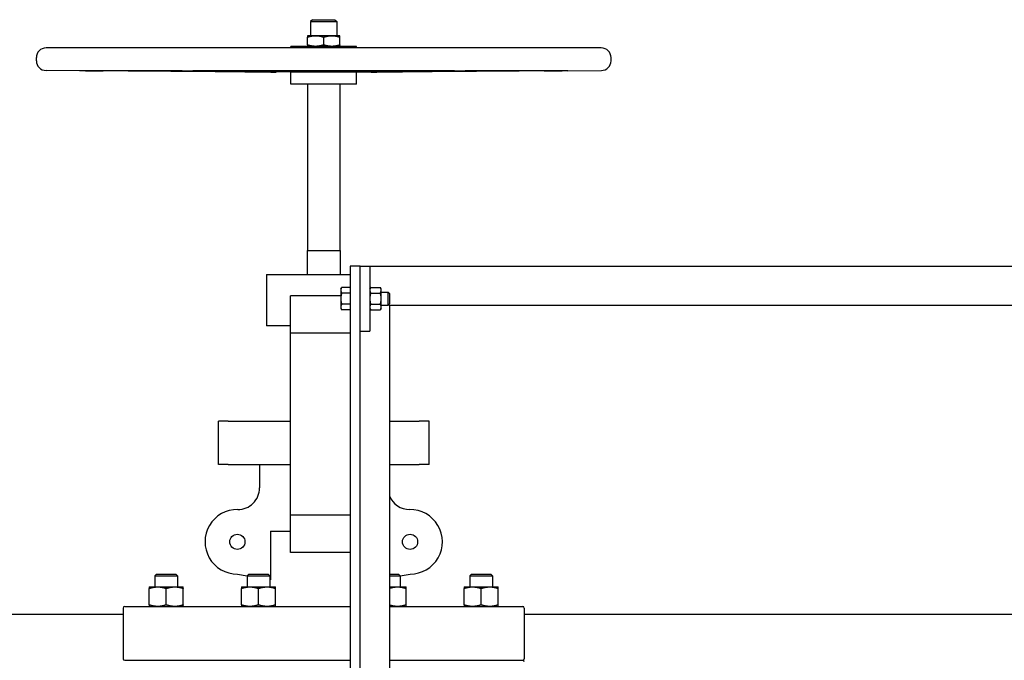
# Model space of a CAD drawing. Header units: inches. Extents: x 24 to 1128, y -69 to 748.
# Tile 579 of 656: x 926 to 964, y 362 to 386. Entities that reach past the tile are written whole.
import ezdxf

# ---------------------------------------------------------------- set-up
doc = ezdxf.new("R2010")
doc.units = ezdxf.units.IN
doc.header["$LTSCALE"] = 32
doc.header["$MEASUREMENT"] = 0
doc.layers.add('Visible (ANSI)', color=7, linetype='Continuous', lineweight=30)

msp = doc.modelspace()

# ---------------------------------------------------------------- linework, layer by layer
at = {"layer": 'Visible (ANSI)'}
for p, q in [((937.33993, 386.31487), (937.26553, 386.24047)), ((937.26553, 386.24047), (938.26553, 386.24047)), ((937.26553, 386.24047), (937.26553, 385.70087)), ((937.33993, 386.31487), (938.19113, 386.31487)), ((938.19113, 386.31487), (938.26553, 386.24047)), ((938.26553, 386.24047), (938.26553, 385.70087)), ((937.45303, 385.70087), (937.14053, 385.70087)), ((937.14053, 385.34669), (937.14053, 385.64505)), ((938.07803, 385.70087), (937.45303, 385.70087)), ((937.76553, 385.34669), (937.76553, 385.64505)), ((938.39053, 385.70087), (938.07803, 385.70087)), ((938.39053, 385.34669), (938.39053, 385.64505)), ((939.02553, 385.29087), (936.50553, 385.29087)), ((936.50553, 385.23187), (936.50553, 385.29087)), ((939.02553, 385.23187), (939.02553, 385.29087)), ((948.41503, 385.23187), (927.11603, 385.23187)), ((926.74203, 384.73987), (926.74203, 384.85787)), ((948.78903, 384.73987), (948.78903, 384.85787)), ((928.39556, 384.35673), (927.11336, 384.36588)), ((931.57748, 384.35673), (928.39556, 384.35673)), ((942.5449, 384.35673), (932.98617, 384.35673)), ((936.50553, 384.29886), (934.97398, 384.30979)), ((939.02553, 384.29886), (936.50553, 384.29886)), ((936.50553, 383.83987), (936.50553, 384.29886)), ((939.02553, 384.29886), (940.55708, 384.30979)), ((939.02553, 383.83987), (939.02553, 384.29886)), ((947.13551, 384.35673), (943.95358, 384.35673)), ((947.13551, 384.35673), (948.4177, 384.36588)), ((939.02553, 383.83987), (936.50553, 383.83987)), ((937.14053, 383.83987), (937.14053, 377.45687)), ((938.39053, 383.83987), (938.39053, 377.45687)), ((937.12953, 377.45687), (938.40153, 377.45687)), ((937.12953, 377.45687), (937.12953, 376.54017)), ((938.40153, 377.45687), (938.40153, 376.54017)), ((939.15953, 376.85867), (938.78453, 376.85867)), ((938.78453, 376.85867), (938.78453, 342.764)), ((939.15953, 342.764), (939.15953, 376.85867)), ((939.15953, 376.85867), (939.53453, 376.85867)), ((939.53453, 376.85867), (1046.40246, 376.85867)), ((939.53453, 376.85867), (939.53453, 374.35867)), ((935.56668, 376.54017), (938.78453, 376.54017)), ((935.56668, 376.54017), (935.56668, 374.57037)), ((938.42053, 375.98367), (938.45402, 376.04168)), ((938.42053, 375.98367), (938.42053, 375.93343)), ((938.42053, 375.93343), (938.42053, 375.60867)), ((938.78453, 376.04168), (938.45402, 376.04168)), ((938.78453, 375.82518), (938.45402, 375.82518)), ((938.78453, 376.04168), (938.78453, 375.93343)), ((938.78453, 375.98367), (938.78453, 375.98367)), ((938.78453, 375.93343), (938.78453, 375.82518)), ((938.78453, 375.82518), (938.78453, 375.60867)), ((939.53453, 375.98367), (939.56803, 376.04168)), ((939.56803, 376.04168), (939.93904, 376.04168)), ((939.56803, 375.82518), (939.93904, 375.82518)), ((939.97253, 375.98367), (939.93904, 376.04168)), ((939.97253, 375.93343), (939.97253, 375.98367)), ((939.97253, 375.60867), (939.97253, 375.93343)), ((939.97253, 375.85867), (940.23876, 375.85867)), ((940.23876, 375.35867), (940.23876, 375.85867)), ((940.28453, 375.81148), (940.23876, 375.85867)), ((936.49195, 374.28076), (936.49195, 375.71317)), ((938.42053, 375.71317), (936.49195, 375.71317)), ((938.42053, 375.60867), (938.42053, 375.28391)), ((938.78453, 375.60867), (938.78453, 375.39216)), ((939.97253, 375.28391), (939.97253, 375.60867)), ((940.28453, 375.81148), (940.28453, 375.40586)), ((938.42053, 375.28391), (938.42053, 375.23367)), ((938.42053, 375.23367), (938.45402, 375.17566)), ((938.78453, 375.39216), (938.45402, 375.39216)), ((938.78453, 375.17566), (938.45402, 375.17566)), ((938.78453, 375.39216), (938.78453, 375.28391)), ((938.78453, 375.28391), (938.78453, 375.17566)), ((938.78453, 375.23367), (938.78453, 375.23367)), ((939.53453, 375.23367), (939.56803, 375.17566)), ((939.56803, 375.39216), (939.93904, 375.39216)), ((939.56803, 375.17566), (939.93904, 375.17566)), ((939.97253, 375.23367), (939.93904, 375.17566)), ((939.97253, 375.35867), (940.23876, 375.35867)), ((939.97253, 375.23367), (939.97253, 375.28391)), ((940.28453, 375.40586), (940.23876, 375.35867)), ((940.28453, 375.35867), (940.23876, 375.35867)), ((940.28453, 375.35867), (940.28453, 359.60867)), ((940.28453, 375.35867), (1009.28453, 375.35867)), ((936.49195, 374.57037), (935.56668, 374.57037)), ((939.15953, 374.35867), (939.53453, 374.35867)), ((936.49195, 367.29658), (936.49195, 374.28076)), ((938.78453, 374.28076), (936.49195, 374.28076)), ((934.10382, 370.90117), (933.72387, 370.90117)), ((933.72387, 369.24717), (933.72387, 370.90117)), ((934.10382, 370.90117), (936.49195, 370.90117)), ((940.28453, 370.90117), (941.42725, 370.90117)), ((941.8072, 370.90117), (941.42725, 370.90117)), ((941.8072, 369.24717), (941.8072, 370.90117)), ((934.10382, 369.24717), (933.72387, 369.24717)), ((934.10382, 369.24717), (936.49195, 369.24717)), ((935.30603, 369.24717), (935.30603, 368.34501)), ((940.28453, 369.24717), (941.42725, 369.24717)), ((941.8072, 369.24717), (941.42725, 369.24717)), ((936.49195, 365.86417), (936.49195, 367.29658)), ((938.78453, 367.29658), (936.49195, 367.29658)), ((935.72804, 366.69117), (935.72804, 364.81235)), ((935.72804, 366.69117), (936.49195, 366.69117)), ((938.78453, 365.86417), (936.49195, 365.86417)), ((931.35367, 365.03717), (931.28752, 364.97102)), ((931.28752, 364.97102), (932.16252, 364.97102)), ((931.28752, 364.97102), (931.28752, 364.54667)), ((931.35367, 365.03717), (932.09637, 365.03717)), ((932.09637, 365.03717), (932.16252, 364.97102)), ((932.16252, 364.97102), (932.16252, 364.54667)), ((934.45303, 365.03717), (934.8263, 364.97135)), ((934.89212, 365.03717), (934.82597, 364.97102)), ((934.82597, 364.97102), (935.70097, 364.97102)), ((934.82597, 364.97102), (934.82597, 364.54667)), ((934.89212, 365.03717), (935.63482, 365.03717)), ((935.63482, 365.03717), (935.70097, 364.97102)), ((935.70097, 364.97102), (935.70097, 364.54667)), ((940.28453, 365.03717), (940.63894, 365.03717)), ((940.28453, 364.97102), (940.70509, 364.97102)), ((940.63894, 365.03717), (940.70509, 364.97102)), ((940.70476, 364.97135), (941.07803, 365.03717)), ((940.70509, 364.97102), (940.70509, 364.54667)), ((943.43469, 365.03717), (943.36854, 364.97102)), ((943.36854, 364.97102), (944.24354, 364.97102)), ((943.36854, 364.97102), (943.36854, 364.54667)), ((943.43469, 365.03717), (944.17739, 365.03717)), ((944.17739, 365.03717), (944.24354, 364.97102)), ((944.24354, 364.97102), (944.24354, 364.54667)), ((931.06902, 364.54667), (931.39702, 364.54667)), ((931.39702, 364.54667), (932.05302, 364.54667)), ((932.05302, 364.54667), (932.38102, 364.54667)), ((934.60747, 364.54667), (934.93547, 364.54667)), ((934.93547, 364.54667), (935.59147, 364.54667)), ((935.59147, 364.54667), (935.91947, 364.54667)), ((935.70097, 364.81712), (935.72804, 364.81235)), ((940.28453, 364.54667), (940.59559, 364.54667)), ((940.59559, 364.54667), (940.92359, 364.54667)), ((943.15004, 364.54667), (943.47804, 364.54667)), ((943.47804, 364.54667), (944.13404, 364.54667)), ((944.13404, 364.54667), (944.46204, 364.54667)), ((931.06902, 363.85526), (931.06902, 364.48808)), ((931.72502, 363.85526), (931.72502, 364.48808)), ((932.38102, 363.85526), (932.38102, 364.48808)), ((934.60747, 363.85526), (934.60747, 364.48808)), ((935.26347, 363.85526), (935.26347, 364.48808)), ((935.91947, 363.85526), (935.91947, 364.48808)), ((940.92359, 363.85526), (940.92359, 364.48808)), ((943.15004, 363.85526), (943.15004, 364.48808)), ((943.80604, 363.85526), (943.80604, 364.48808)), ((944.46204, 363.85526), (944.46204, 364.48808)), ((930.13253, 363.79667), (938.78453, 363.79667)), ((940.28453, 363.79667), (945.39853, 363.79667)), ((930.06953, 363.48367), (914.78453, 363.48367)), ((930.06953, 363.73367), (930.06953, 361.79217)), ((945.46153, 363.73367), (945.46153, 361.79217)), ((966.53453, 363.48367), (945.46153, 363.48367)), ((930.13253, 361.72917), (938.78453, 361.72917)), ((930.13253, 361.72917), (938.78453, 361.72917)), ((940.28453, 361.72917), (945.39853, 361.72917)), ((940.28453, 361.72917), (945.39853, 361.72917))]:
    msp.add_line(p, q, dxfattribs=at)
for centre in [(934.45303, 366.27767), (941.07803, 366.27767)]:
    msp.add_circle(centre, 0.29167, dxfattribs=at)
for centre, radius, start, end in [((927.11603, 384.85787), 0.374, 90, 180), ((948.41503, 384.85787), 0.374, 0, 90), ((927.11603, 384.73987), 0.374, 180, 269.591168), ((948.41503, 384.73987), 0.374, 270.408832, 0), ((934.47903, 368.34501), 0.827, 269.279454, 0), ((941.05203, 368.34501), 0.827, 201.866649, 270.720546), ((934.45303, 366.27767), 1.2405, 89.279454, 270), ((941.07803, 366.27767), 1.2405, 270, 90.720546), ((930.13253, 363.73367), 0.063, 90, 180), ((945.39853, 363.73367), 0.063, 0, 90), ((930.13253, 361.79217), 0.063, 180, 270), ((945.39853, 361.79217), 0.063, 270, 0), ((945.39853, 361.66617), 0.063, 0, 90)]:
    msp.add_arc(centre, radius, start, end, dxfattribs=at)
for points, weights in [([(937.14053, 385.70087), (937.14053, 385.70087), (937.14053, 385.64505)], [1, 1.04314139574, 1.01001874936]), ([(937.14053, 385.64505), (937.308, 385.70087), (937.45303, 385.70087)], [1.01001874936, 1.04314139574, 1]), ([(937.45303, 385.70087), (937.59806, 385.70087), (937.76553, 385.64505)], [1, 1.04314139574, 1.01001874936]), ([(937.76553, 385.64505), (937.933, 385.70087), (938.07803, 385.70087)], [1.01001874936, 1.04314139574, 1]), ([(938.07803, 385.70087), (938.22306, 385.70087), (938.39053, 385.64505)], [1, 1.04314139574, 1.01001874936]), ([(938.39053, 385.64505), (938.39053, 385.70087), (938.39053, 385.70087)], [1.01001874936, 1.04314139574, 1]), ([(937.14053, 385.34669), (937.14053, 385.29087), (937.14053, 385.29087)], [1.01001874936, 1.04314139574, 1]), ([(937.45303, 385.29087), (937.308, 385.29087), (937.14053, 385.34669)], [1, 1.04314139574, 1.01001874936]), ([(937.76553, 385.34669), (937.59806, 385.29087), (937.45303, 385.29087)], [1.01001874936, 1.04314139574, 1]), ([(938.07803, 385.29087), (937.933, 385.29087), (937.76553, 385.34669)], [1, 1.04314139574, 1.01001874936]), ([(938.39053, 385.34669), (938.22306, 385.29087), (938.07803, 385.29087)], [1.01001874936, 1.04314139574, 1]), ([(938.39053, 385.29087), (938.39053, 385.29087), (938.39053, 385.34669)], [1, 1.04314139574, 1.01001874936]), ([(935.62152, 384.30529), (934.37563, 384.31363), (929.30687, 384.35262)], [3.21640230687, 2.36623373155, 1.05826131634]), ([(932.33627, 384.35262), (935.17233, 384.31363), (935.86943, 384.30529)], [1.05826131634, 2.36623373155, 3.21640230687]), ([(937.36441, 384.30529), (936.47644, 384.31363), (932.86385, 384.35262)], [3.21640230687, 2.36623373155, 1.05826131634]), ([(942.66722, 384.35262), (939.05462, 384.31363), (938.16666, 384.30529)], [1.05826131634, 2.36623373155, 3.21640230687]), ([(939.66164, 384.30529), (940.35873, 384.31363), (943.19479, 384.35262)], [3.21640230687, 2.36623373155, 1.05826131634]), ([(946.2242, 384.35262), (941.15543, 384.31363), (939.90954, 384.30529)], [1.05826131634, 2.36623373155, 3.21640230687]), ([(938.45402, 376.04168), (938.42053, 375.98367), (938.42053, 375.93343)], [1, 1.0379548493, 1]), ([(938.42053, 375.93343), (938.42053, 375.88319), (938.45402, 375.82518)], [1, 1.0379548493, 1]), ([(938.45402, 375.82518), (938.42053, 375.70915), (938.42053, 375.60867)], [1, 1.0379548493, 1]), ([(939.56803, 376.04168), (939.53453, 375.98367), (939.53453, 375.93343)], [1, 1.0379548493, 1]), ([(939.53453, 375.93343), (939.53453, 375.88319), (939.56803, 375.82518)], [1, 1.0379548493, 1]), ([(939.56803, 375.82518), (939.53453, 375.70915), (939.53453, 375.60867)], [1, 1.0379548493, 1]), ([(939.97253, 375.93343), (939.97253, 375.98367), (939.93904, 376.04168)], [1, 1.0379548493, 1]), ([(939.93904, 375.82518), (939.97253, 375.88319), (939.97253, 375.93343)], [1, 1.0379548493, 1]), ([(939.97253, 375.60867), (939.97253, 375.70915), (939.93904, 375.82518)], [1, 1.0379548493, 1]), ([(938.42053, 375.60867), (938.42053, 375.50819), (938.45402, 375.39216)], [1, 1.0379548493, 1]), ([(939.53453, 375.60867), (939.53453, 375.50819), (939.56803, 375.39216)], [1, 1.0379548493, 1]), ([(939.93904, 375.39216), (939.97253, 375.50819), (939.97253, 375.60867)], [1, 1.0379548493, 1]), ([(938.45402, 375.39216), (938.42053, 375.33415), (938.42053, 375.28391)], [1, 1.0379548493, 1]), ([(938.42053, 375.28391), (938.42053, 375.23367), (938.45402, 375.17566)], [1, 1.0379548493, 1]), ([(939.56803, 375.39216), (939.53453, 375.33415), (939.53453, 375.28391)], [1, 1.0379548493, 1]), ([(939.53453, 375.28391), (939.53453, 375.23367), (939.56803, 375.17566)], [1, 1.0379548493, 1]), ([(939.97253, 375.28391), (939.97253, 375.33415), (939.93904, 375.39216)], [1, 1.0379548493, 1]), ([(939.93904, 375.17566), (939.97253, 375.23367), (939.97253, 375.28391)], [1, 1.0379548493, 1]), ([(931.06902, 364.54667), (931.06902, 364.54667), (931.06902, 364.48808)], [1, 1.04314139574, 1.01001874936]), ([(931.06902, 364.48808), (931.2448, 364.54667), (931.39702, 364.54667)], [1.01001874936, 1.04314139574, 1]), ([(931.39702, 364.54667), (931.54925, 364.54667), (931.72502, 364.48808)], [1, 1.04314139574, 1.01001874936]), ([(931.72502, 364.48808), (931.9008, 364.54667), (932.05302, 364.54667)], [1.01001874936, 1.04314139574, 1]), ([(932.05302, 364.54667), (932.20525, 364.54667), (932.38102, 364.48808)], [1, 1.04314139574, 1.01001874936]), ([(932.38102, 364.48808), (932.38102, 364.54667), (932.38102, 364.54667)], [1.01001874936, 1.04314139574, 1]), ([(934.60747, 364.54667), (934.60747, 364.54667), (934.60747, 364.48808)], [1, 1.04314139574, 1.01001874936]), ([(934.60747, 364.48808), (934.78325, 364.54667), (934.93547, 364.54667)], [1.01001874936, 1.04314139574, 1]), ([(934.93547, 364.54667), (935.0877, 364.54667), (935.26347, 364.48808)], [1, 1.04314139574, 1.01001874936]), ([(935.26347, 364.48808), (935.43925, 364.54667), (935.59147, 364.54667)], [1.01001874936, 1.04314139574, 1]), ([(935.59147, 364.54667), (935.7437, 364.54667), (935.91947, 364.48808)], [1, 1.04314139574, 1.01001874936]), ([(935.91947, 364.48808), (935.91947, 364.54667), (935.91947, 364.54667)], [1.01001874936, 1.04314139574, 1]), ([(940.28453, 364.49361), (940.45024, 364.54667), (940.59559, 364.54667)], [1.01296522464, 1.04111271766, 1]), ([(940.59559, 364.54667), (940.74782, 364.54667), (940.92359, 364.48808)], [1, 1.04314139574, 1.01001874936]), ([(940.92359, 364.48808), (940.92359, 364.54667), (940.92359, 364.54667)], [1.01001874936, 1.04314139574, 1]), ([(943.15004, 364.54667), (943.15004, 364.54667), (943.15004, 364.48808)], [1, 1.04314139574, 1.01001874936]), ([(943.15004, 364.48808), (943.32582, 364.54667), (943.47804, 364.54667)], [1.01001874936, 1.04314139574, 1]), ([(943.47804, 364.54667), (943.63027, 364.54667), (943.80604, 364.48808)], [1, 1.04314139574, 1.01001874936]), ([(943.80604, 364.48808), (943.98182, 364.54667), (944.13404, 364.54667)], [1.01001874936, 1.04314139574, 1]), ([(944.13404, 364.54667), (944.28627, 364.54667), (944.46204, 364.48808)], [1, 1.04314139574, 1.01001874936]), ([(944.46204, 364.48808), (944.46204, 364.54667), (944.46204, 364.54667)], [1.01001874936, 1.04314139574, 1]), ([(931.06902, 363.85526), (931.06902, 363.79667), (931.06902, 363.79667)], [1.01001874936, 1.04314139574, 1]), ([(931.39702, 363.79667), (931.2448, 363.79667), (931.06902, 363.85526)], [1, 1.04314139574, 1.01001874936]), ([(931.72502, 363.85526), (931.54925, 363.79667), (931.39702, 363.79667)], [1.01001874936, 1.04314139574, 1]), ([(932.05302, 363.79667), (931.9008, 363.79667), (931.72502, 363.85526)], [1, 1.04314139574, 1.01001874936]), ([(932.38102, 363.85526), (932.20525, 363.79667), (932.05302, 363.79667)], [1.01001874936, 1.04314139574, 1]), ([(932.38102, 363.79667), (932.38102, 363.79667), (932.38102, 363.85526)], [1, 1.04314139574, 1.01001874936]), ([(934.60747, 363.85526), (934.60747, 363.79667), (934.60747, 363.79667)], [1.01001874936, 1.04314139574, 1]), ([(934.93547, 363.79667), (934.78325, 363.79667), (934.60747, 363.85526)], [1, 1.04314139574, 1.01001874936]), ([(935.26347, 363.85526), (935.0877, 363.79667), (934.93547, 363.79667)], [1.01001874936, 1.04314139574, 1]), ([(935.59147, 363.79667), (935.43925, 363.79667), (935.26347, 363.85526)], [1, 1.04314139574, 1.01001874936]), ([(935.91947, 363.85526), (935.7437, 363.79667), (935.59147, 363.79667)], [1.01001874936, 1.04314139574, 1]), ([(935.91947, 363.79667), (935.91947, 363.79667), (935.91947, 363.85526)], [1, 1.04314139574, 1.01001874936]), ([(940.59559, 363.79667), (940.45024, 363.79667), (940.28453, 363.84973)], [1, 1.04111271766, 1.01296522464]), ([(940.92359, 363.85526), (940.74782, 363.79667), (940.59559, 363.79667)], [1.01001874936, 1.04314139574, 1]), ([(940.92359, 363.79667), (940.92359, 363.79667), (940.92359, 363.85526)], [1, 1.04314139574, 1.01001874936]), ([(943.15004, 363.85526), (943.15004, 363.79667), (943.15004, 363.79667)], [1.01001874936, 1.04314139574, 1]), ([(943.47804, 363.79667), (943.32582, 363.79667), (943.15004, 363.85526)], [1, 1.04314139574, 1.01001874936]), ([(943.80604, 363.85526), (943.63027, 363.79667), (943.47804, 363.79667)], [1.01001874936, 1.04314139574, 1]), ([(944.13404, 363.79667), (943.98182, 363.79667), (943.80604, 363.85526)], [1, 1.04314139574, 1.01001874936]), ([(944.46204, 363.85526), (944.28627, 363.79667), (944.13404, 363.79667)], [1.01001874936, 1.04314139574, 1]), ([(944.46204, 363.79667), (944.46204, 363.79667), (944.46204, 363.85526)], [1, 1.04314139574, 1.01001874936])]:
    msp.add_rational_spline(points, weights, degree=2, dxfattribs=at)
for points, knots in [([(928.62367, 384.35673), (928.63796, 384.35673), (928.66634, 384.35664), (928.74741, 384.35627), (928.8001, 384.35599), (928.91212, 384.35534), (928.97861, 384.35493), (929.11546, 384.35402), (929.18583, 384.35353), (929.26795, 384.35292), (929.28751, 384.35277), (929.30687, 384.35262)], [1.98568979, 1.98568979, 1.98568979, 1.98568979, 2.48210857, 2.48210857, 2.97852735, 2.97852735, 3.47495346, 3.47495346, 3.97137957, 3.97137957, 4.12560975, 4.12560975, 4.12560975, 4.12560975]), ([(932.33627, 384.35262), (932.3254, 384.35277), (932.31365, 384.35292), (932.30116, 384.35306), (932.26096, 384.35353), (932.20756, 384.35402), (932.08639, 384.35493), (932.01861, 384.35534), (931.88887, 384.35599), (931.8186, 384.35627), (931.68737, 384.35664), (931.6264, 384.35673), (931.57748, 384.35673)], [-0.15423018, -0.15423018, -0.15423018, -0.15423018, 0, 0, 0, 0.49642611, 0.49642611, 0.99285222, 0.99285222, 1.489271, 1.489271, 1.98568979, 1.98568979, 1.98568979, 1.98568979]), ([(932.98617, 384.35673), (932.93013, 384.35673), (932.8774, 384.35664), (932.79623, 384.35627), (932.76781, 384.35599), (932.73913, 384.35534), (932.73704, 384.35493), (932.76241, 384.35402), (932.78986, 384.35353), (932.83749, 384.35292), (932.85012, 384.35277), (932.86385, 384.35262)], [1.98568979, 1.98568979, 1.98568979, 1.98568979, 2.48210857, 2.48210857, 2.97852735, 2.97852735, 3.47495346, 3.47495346, 3.97137957, 3.97137957, 4.12560975, 4.12560975, 4.12560975, 4.12560975]), ([(935.86943, 384.30529), (935.88607, 384.3051), (935.89988, 384.30491), (935.93103, 384.30445), (935.94369, 384.30418), (935.94668, 384.30381), (935.937, 384.30372), (935.90166, 384.30372), (935.87332, 384.30381), (935.79887, 384.30418), (935.75278, 384.30445), (935.67936, 384.30491), (935.65127, 384.3051), (935.62152, 384.30529)], [0.63873151, 0.63873151, 0.63873151, 0.63873151, 0.87159914, 0.87159914, 1.30738491, 1.30738491, 1.74317067, 1.74317067, 2.17895643, 2.17895643, 2.61474219, 2.61474219, 2.84760983, 2.84760983, 2.84760983, 2.84760983]), ([(938.16666, 384.30529), (938.14546, 384.3051), (938.12234, 384.30491), (938.05395, 384.30445), (937.99985, 384.30418), (937.88424, 384.30381), (937.82272, 384.30372), (937.70834, 384.30372), (937.64683, 384.30381), (937.53121, 384.30418), (937.47712, 384.30445), (937.40872, 384.30491), (937.38561, 384.3051), (937.36441, 384.30529)], [0.63873151, 0.63873151, 0.63873151, 0.63873151, 0.87159914, 0.87159914, 1.30738491, 1.30738491, 1.74317067, 1.74317067, 2.17895643, 2.17895643, 2.61474219, 2.61474219, 2.84760983, 2.84760983, 2.84760983, 2.84760983]), ([(939.90954, 384.30529), (939.8798, 384.3051), (939.85171, 384.30491), (939.77829, 384.30445), (939.73219, 384.30418), (939.65775, 384.30381), (939.62941, 384.30372), (939.59406, 384.30372), (939.58438, 384.30381), (939.58737, 384.30418), (939.60004, 384.30445), (939.63119, 384.30491), (939.64499, 384.3051), (939.66164, 384.30529)], [0.63873151, 0.63873151, 0.63873151, 0.63873151, 0.87159914, 0.87159914, 1.30738491, 1.30738491, 1.74317067, 1.74317067, 2.17895643, 2.17895643, 2.61474219, 2.61474219, 2.84760983, 2.84760983, 2.84760983, 2.84760983]), ([(942.66722, 384.35262), (942.68095, 384.35277), (942.69358, 384.35292), (942.7412, 384.35353), (942.76866, 384.35402), (942.79403, 384.35493), (942.79194, 384.35534), (942.76326, 384.35599), (942.73483, 384.35627), (942.65367, 384.35664), (942.60093, 384.35673), (942.5449, 384.35673)], [3.52948039, 3.52948039, 3.52948039, 3.52948039, 3.68371057, 3.68371057, 4.18013668, 4.18013668, 4.67656278, 4.67656278, 5.17298157, 5.17298157, 5.66940035, 5.66940035, 5.66940035, 5.66940035]), ([(943.95358, 384.35673), (943.90466, 384.35673), (943.8437, 384.35664), (943.71246, 384.35627), (943.6422, 384.35599), (943.51246, 384.35534), (943.44468, 384.35493), (943.3235, 384.35402), (943.27011, 384.35353), (943.21742, 384.35292), (943.20567, 384.35277), (943.19479, 384.35262)], [1.98568979, 1.98568979, 1.98568979, 1.98568979, 2.48210857, 2.48210857, 2.97852735, 2.97852735, 3.47495346, 3.47495346, 3.97137957, 3.97137957, 4.12560975, 4.12560975, 4.12560975, 4.12560975]), ([(946.2242, 384.35262), (946.24356, 384.35277), (946.26312, 384.35292), (946.34524, 384.35353), (946.4156, 384.35402), (946.55246, 384.35493), (946.61895, 384.35534), (946.73096, 384.35599), (946.78366, 384.35627), (946.86473, 384.35664), (946.89311, 384.35673), (946.90739, 384.35673)], [3.52948039, 3.52948039, 3.52948039, 3.52948039, 3.68371057, 3.68371057, 4.18013668, 4.18013668, 4.67656278, 4.67656278, 5.17298157, 5.17298157, 5.66940035, 5.66940035, 5.66940035, 5.66940035])]:
    msp.add_open_spline(points, degree=3, knots=knots, dxfattribs=at)

doc.saveas('drawing.dxf')
